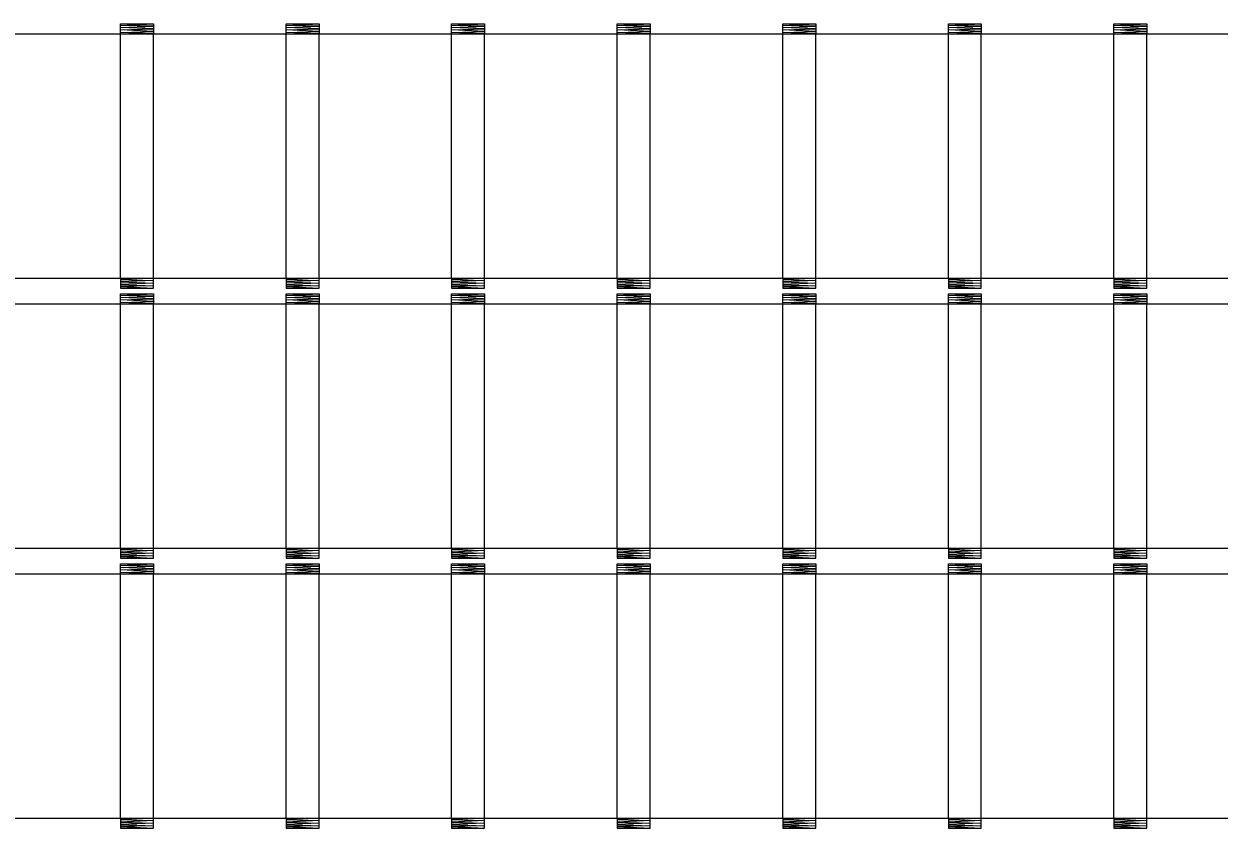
# Model space of a CAD drawing. Extents: x 2087776 to 2104538, y 970919 to 982612.
# Drawn here: x 2099468.8 to 2099683, y 980147.4 to 980291.4 of the extents above; entities that cross this region are included whole.
import ezdxf

# ---------------------------------------------------------------- set-up
doc = ezdxf.new("R2010")
doc.units = 0
doc.layers.add('1', color=7, linetype='Continuous')

msp = doc.modelspace()

# ---------------------------------------------------------------- linework, layer by layer
at = {"layer": '1'}
for p, q in [((2099486.11, 980291.45), (2099492.02, 980291.45)), ((2099515.78, 980291.45), (2099521.69, 980291.45)), ((2099545.45, 980291.45), (2099551.36, 980291.45)), ((2099575.13, 980291.45), (2099581.03, 980291.45)), ((2099604.8, 980291.45), (2099610.7, 980291.45)), ((2099634.47, 980291.45), (2099640.37, 980291.45)), ((2099664.14, 980291.45), (2099670.05, 980291.45)), ((2099132.22, 980289.69), (2099816.23, 980289.69)), ((2099486.11, 980245.9), (2099486.11, 980289.69)), ((2099492.02, 980245.9), (2099492.02, 980289.69)), ((2099515.78, 980245.9), (2099515.78, 980289.69)), ((2099521.69, 980245.9), (2099521.69, 980289.69)), ((2099545.45, 980245.9), (2099545.45, 980289.69)), ((2099551.36, 980245.9), (2099551.36, 980289.69)), ((2099575.13, 980245.9), (2099575.13, 980289.69)), ((2099581.03, 980245.9), (2099581.03, 980289.69)), ((2099604.8, 980245.9), (2099604.8, 980289.69)), ((2099610.7, 980245.9), (2099610.7, 980289.69)), ((2099634.47, 980245.9), (2099634.47, 980289.69)), ((2099640.37, 980245.9), (2099640.37, 980289.69)), ((2099664.14, 980245.9), (2099664.14, 980289.69)), ((2099670.05, 980245.9), (2099670.05, 980289.69)), ((2099132.22, 980245.9), (2099816.23, 980245.9)), ((2099486.11, 980244.14), (2099492.02, 980244.14)), ((2099486.11, 980243.09), (2099492.02, 980243.09)), ((2099515.78, 980244.14), (2099521.69, 980244.14)), ((2099515.78, 980243.09), (2099521.69, 980243.09)), ((2099545.45, 980244.14), (2099551.36, 980244.14)), ((2099545.45, 980243.09), (2099551.36, 980243.09)), ((2099575.13, 980244.14), (2099581.03, 980244.14)), ((2099575.13, 980243.09), (2099581.03, 980243.09)), ((2099604.8, 980244.14), (2099610.7, 980244.14)), ((2099604.8, 980243.09), (2099610.7, 980243.09)), ((2099634.47, 980244.14), (2099640.37, 980244.14)), ((2099634.47, 980243.09), (2099640.37, 980243.09)), ((2099664.14, 980244.14), (2099670.05, 980244.14)), ((2099664.14, 980243.09), (2099670.05, 980243.09)), ((2099132.22, 980241.32), (2099816.23, 980241.32)), ((2099486.11, 980197.52), (2099486.11, 980241.32)), ((2099492.02, 980197.52), (2099492.02, 980241.32)), ((2099515.78, 980197.52), (2099515.78, 980241.32)), ((2099521.69, 980197.52), (2099521.69, 980241.32)), ((2099545.45, 980197.52), (2099545.45, 980241.32)), ((2099551.36, 980197.52), (2099551.36, 980241.32)), ((2099575.13, 980197.52), (2099575.13, 980241.32)), ((2099581.03, 980197.52), (2099581.03, 980241.32)), ((2099604.8, 980197.52), (2099604.8, 980241.32)), ((2099610.7, 980197.52), (2099610.7, 980241.32)), ((2099634.47, 980197.52), (2099634.47, 980241.32)), ((2099640.37, 980197.52), (2099640.37, 980241.32)), ((2099664.14, 980197.52), (2099664.14, 980241.32)), ((2099670.05, 980197.52), (2099670.05, 980241.32)), ((2099132.22, 980197.52), (2099816.23, 980197.52)), ((2099486.11, 980195.76), (2099492.02, 980195.76)), ((2099486.11, 980194.7), (2099492.02, 980194.7)), ((2099515.78, 980195.76), (2099521.69, 980195.76)), ((2099515.78, 980194.7), (2099521.69, 980194.7)), ((2099545.45, 980195.76), (2099551.36, 980195.76)), ((2099545.45, 980194.7), (2099551.36, 980194.7)), ((2099575.13, 980195.76), (2099581.03, 980195.76)), ((2099575.13, 980194.7), (2099581.03, 980194.7)), ((2099604.8, 980195.76), (2099610.7, 980195.76)), ((2099604.8, 980194.7), (2099610.7, 980194.7)), ((2099634.47, 980195.76), (2099640.37, 980195.76)), ((2099634.47, 980194.7), (2099640.37, 980194.7)), ((2099664.14, 980195.76), (2099670.05, 980195.76)), ((2099664.14, 980194.7), (2099670.05, 980194.7)), ((2099132.22, 980192.94), (2099816.23, 980192.94)), ((2099486.11, 980149.15), (2099486.11, 980192.94)), ((2099492.02, 980149.15), (2099492.02, 980192.94)), ((2099515.78, 980149.15), (2099515.78, 980192.94)), ((2099521.69, 980149.15), (2099521.69, 980192.94)), ((2099545.45, 980149.15), (2099545.45, 980192.94)), ((2099551.36, 980149.15), (2099551.36, 980192.94)), ((2099575.13, 980149.15), (2099575.13, 980192.94)), ((2099581.03, 980149.15), (2099581.03, 980192.94)), ((2099604.8, 980149.15), (2099604.8, 980192.94)), ((2099610.7, 980149.15), (2099610.7, 980192.94)), ((2099634.47, 980149.15), (2099634.47, 980192.94)), ((2099640.37, 980149.15), (2099640.37, 980192.94)), ((2099664.14, 980149.15), (2099664.14, 980192.94)), ((2099670.05, 980149.15), (2099670.05, 980192.94)), ((2099132.22, 980149.15), (2099816.23, 980149.15)), ((2099486.11, 980147.39), (2099492.02, 980147.39)), ((2099515.78, 980147.39), (2099521.69, 980147.39)), ((2099545.45, 980147.39), (2099551.36, 980147.39)), ((2099575.13, 980147.39), (2099581.03, 980147.39)), ((2099604.8, 980147.39), (2099610.7, 980147.39)), ((2099634.47, 980147.39), (2099640.37, 980147.39)), ((2099664.14, 980147.39), (2099670.05, 980147.39))]:
    msp.add_line(p, q, dxfattribs=at)
for points in [[(2099486.11, 980289.69), (2099486.11, 980291.45), (2099492.02, 980291.45), (2099492.02, 980289.69), (2099486.11, 980289.93), (2099492.02, 980290.09), (2099486.12, 980290.37), (2099492.02, 980290.59), (2099486.11, 980290.81), (2099492.02, 980291.04), (2099486.11, 980291.17), (2099492.02, 980291.45)], [(2099515.78, 980289.69), (2099515.78, 980291.45), (2099521.69, 980291.45), (2099521.69, 980289.69), (2099515.78, 980289.93), (2099521.69, 980290.09), (2099515.79, 980290.37), (2099521.69, 980290.59), (2099515.78, 980290.81), (2099521.69, 980291.04), (2099515.78, 980291.17), (2099521.69, 980291.45)], [(2099545.45, 980289.69), (2099545.45, 980291.45), (2099551.36, 980291.45), (2099551.36, 980289.69), (2099545.45, 980289.93), (2099551.36, 980290.09), (2099545.46, 980290.37), (2099551.36, 980290.59), (2099545.45, 980290.81), (2099551.36, 980291.04), (2099545.45, 980291.17), (2099551.36, 980291.45)], [(2099575.13, 980289.69), (2099575.13, 980291.45), (2099581.03, 980291.45), (2099581.03, 980289.69), (2099575.13, 980289.93), (2099581.03, 980290.09), (2099575.13, 980290.37), (2099581.03, 980290.59), (2099575.13, 980290.81), (2099581.03, 980291.04), (2099575.13, 980291.17), (2099581.03, 980291.45)], [(2099604.8, 980289.69), (2099604.8, 980291.45), (2099610.7, 980291.45), (2099610.7, 980289.69), (2099604.8, 980289.93), (2099610.7, 980290.09), (2099604.81, 980290.37), (2099610.7, 980290.59), (2099604.8, 980290.81), (2099610.7, 980291.04), (2099604.8, 980291.17), (2099610.7, 980291.45)], [(2099634.47, 980289.69), (2099634.47, 980291.45), (2099640.37, 980291.45), (2099640.37, 980289.69), (2099634.47, 980289.93), (2099640.37, 980290.09), (2099634.48, 980290.37), (2099640.37, 980290.59), (2099634.47, 980290.81), (2099640.37, 980291.04), (2099634.47, 980291.17), (2099640.37, 980291.45)], [(2099664.14, 980289.69), (2099664.14, 980291.45), (2099670.05, 980291.45), (2099670.05, 980289.69), (2099664.14, 980289.93), (2099670.05, 980290.09), (2099664.15, 980290.37), (2099670.05, 980290.59), (2099664.14, 980290.81), (2099670.05, 980291.04), (2099664.14, 980291.17), (2099670.05, 980291.45)], [(2099486.11, 980245.9), (2099486.11, 980244.14), (2099492.02, 980244.14), (2099492.02, 980245.9), (2099486.11, 980245.67), (2099492.02, 980245.5), (2099486.12, 980245.22), (2099492.02, 980245.01), (2099486.11, 980244.78), (2099492.02, 980244.55), (2099486.11, 980244.42), (2099492.02, 980244.14)], [(2099515.78, 980245.9), (2099515.78, 980244.14), (2099521.69, 980244.14), (2099521.69, 980245.9), (2099515.78, 980245.67), (2099521.69, 980245.5), (2099515.79, 980245.22), (2099521.69, 980245.01), (2099515.78, 980244.78), (2099521.69, 980244.55), (2099515.78, 980244.42), (2099521.69, 980244.14)], [(2099545.45, 980245.9), (2099545.45, 980244.14), (2099551.36, 980244.14), (2099551.36, 980245.9), (2099545.45, 980245.67), (2099551.36, 980245.5), (2099545.46, 980245.22), (2099551.36, 980245.01), (2099545.45, 980244.78), (2099551.36, 980244.55), (2099545.45, 980244.42), (2099551.36, 980244.14)], [(2099575.13, 980245.9), (2099575.13, 980244.14), (2099581.03, 980244.14), (2099581.03, 980245.9), (2099575.13, 980245.67), (2099581.03, 980245.5), (2099575.13, 980245.22), (2099581.03, 980245.01), (2099575.13, 980244.78), (2099581.03, 980244.55), (2099575.13, 980244.42), (2099581.03, 980244.14)], [(2099604.8, 980245.9), (2099604.8, 980244.14), (2099610.7, 980244.14), (2099610.7, 980245.9), (2099604.8, 980245.67), (2099610.7, 980245.5), (2099604.81, 980245.22), (2099610.7, 980245.01), (2099604.8, 980244.78), (2099610.7, 980244.55), (2099604.8, 980244.42), (2099610.7, 980244.14)], [(2099634.47, 980245.9), (2099634.47, 980244.14), (2099640.37, 980244.14), (2099640.37, 980245.9), (2099634.47, 980245.67), (2099640.37, 980245.5), (2099634.48, 980245.22), (2099640.37, 980245.01), (2099634.47, 980244.78), (2099640.37, 980244.55), (2099634.47, 980244.42), (2099640.37, 980244.14)], [(2099664.14, 980245.9), (2099664.14, 980244.14), (2099670.05, 980244.14), (2099670.05, 980245.9), (2099664.14, 980245.67), (2099670.05, 980245.5), (2099664.15, 980245.22), (2099670.05, 980245.01), (2099664.14, 980244.78), (2099670.05, 980244.55), (2099664.14, 980244.42), (2099670.05, 980244.14)], [(2099486.11, 980241.33), (2099486.11, 980243.09), (2099492.02, 980243.09), (2099492.02, 980241.33), (2099486.11, 980241.57), (2099492.02, 980241.73), (2099486.12, 980242.01), (2099492.02, 980242.23), (2099486.11, 980242.45), (2099492.02, 980242.68), (2099486.11, 980242.81), (2099492.02, 980243.09)], [(2099515.78, 980241.33), (2099515.78, 980243.09), (2099521.69, 980243.09), (2099521.69, 980241.33), (2099515.78, 980241.57), (2099521.69, 980241.73), (2099515.79, 980242.01), (2099521.69, 980242.23), (2099515.78, 980242.45), (2099521.69, 980242.68), (2099515.78, 980242.81), (2099521.69, 980243.09)], [(2099545.45, 980241.33), (2099545.45, 980243.09), (2099551.36, 980243.09), (2099551.36, 980241.33), (2099545.45, 980241.57), (2099551.36, 980241.73), (2099545.46, 980242.01), (2099551.36, 980242.23), (2099545.45, 980242.45), (2099551.36, 980242.68), (2099545.45, 980242.81), (2099551.36, 980243.09)], [(2099575.13, 980241.33), (2099575.13, 980243.09), (2099581.03, 980243.09), (2099581.03, 980241.33), (2099575.13, 980241.57), (2099581.03, 980241.73), (2099575.13, 980242.01), (2099581.03, 980242.23), (2099575.13, 980242.45), (2099581.03, 980242.68), (2099575.13, 980242.81), (2099581.03, 980243.09)], [(2099604.8, 980241.33), (2099604.8, 980243.09), (2099610.7, 980243.09), (2099610.7, 980241.33), (2099604.8, 980241.57), (2099610.7, 980241.73), (2099604.81, 980242.01), (2099610.7, 980242.23), (2099604.8, 980242.45), (2099610.7, 980242.68), (2099604.8, 980242.81), (2099610.7, 980243.09)], [(2099634.47, 980241.33), (2099634.47, 980243.09), (2099640.37, 980243.09), (2099640.37, 980241.33), (2099634.47, 980241.57), (2099640.37, 980241.73), (2099634.48, 980242.01), (2099640.37, 980242.23), (2099634.47, 980242.45), (2099640.37, 980242.68), (2099634.47, 980242.81), (2099640.37, 980243.09)], [(2099664.14, 980241.33), (2099664.14, 980243.09), (2099670.05, 980243.09), (2099670.05, 980241.33), (2099664.14, 980241.57), (2099670.05, 980241.73), (2099664.15, 980242.01), (2099670.05, 980242.23), (2099664.14, 980242.45), (2099670.05, 980242.68), (2099664.14, 980242.81), (2099670.05, 980243.09)], [(2099486.11, 980197.52), (2099486.11, 980195.76), (2099492.02, 980195.76), (2099492.02, 980197.52), (2099486.11, 980197.28), (2099492.02, 980197.12), (2099486.12, 980196.84), (2099492.02, 980196.62), (2099486.11, 980196.39), (2099492.02, 980196.17), (2099486.11, 980196.04), (2099492.02, 980195.76)], [(2099515.78, 980197.52), (2099515.78, 980195.76), (2099521.69, 980195.76), (2099521.69, 980197.52), (2099515.78, 980197.28), (2099521.69, 980197.12), (2099515.79, 980196.84), (2099521.69, 980196.62), (2099515.78, 980196.39), (2099521.69, 980196.17), (2099515.78, 980196.04), (2099521.69, 980195.76)], [(2099545.45, 980197.52), (2099545.45, 980195.76), (2099551.36, 980195.76), (2099551.36, 980197.52), (2099545.45, 980197.28), (2099551.36, 980197.12), (2099545.46, 980196.84), (2099551.36, 980196.62), (2099545.45, 980196.39), (2099551.36, 980196.17), (2099545.45, 980196.04), (2099551.36, 980195.76)], [(2099575.13, 980197.52), (2099575.13, 980195.76), (2099581.03, 980195.76), (2099581.03, 980197.52), (2099575.13, 980197.28), (2099581.03, 980197.12), (2099575.13, 980196.84), (2099581.03, 980196.62), (2099575.13, 980196.39), (2099581.03, 980196.17), (2099575.13, 980196.04), (2099581.03, 980195.76)], [(2099604.8, 980197.52), (2099604.8, 980195.76), (2099610.7, 980195.76), (2099610.7, 980197.52), (2099604.8, 980197.28), (2099610.7, 980197.12), (2099604.81, 980196.84), (2099610.7, 980196.62), (2099604.8, 980196.39), (2099610.7, 980196.17), (2099604.8, 980196.04), (2099610.7, 980195.76)], [(2099634.47, 980197.52), (2099634.47, 980195.76), (2099640.37, 980195.76), (2099640.37, 980197.52), (2099634.47, 980197.28), (2099640.37, 980197.12), (2099634.48, 980196.84), (2099640.37, 980196.62), (2099634.47, 980196.39), (2099640.37, 980196.17), (2099634.47, 980196.04), (2099640.37, 980195.76)], [(2099664.14, 980197.52), (2099664.14, 980195.76), (2099670.05, 980195.76), (2099670.05, 980197.52), (2099664.14, 980197.28), (2099670.05, 980197.12), (2099664.15, 980196.84), (2099670.05, 980196.62), (2099664.14, 980196.39), (2099670.05, 980196.17), (2099664.14, 980196.04), (2099670.05, 980195.76)], [(2099486.11, 980192.94), (2099486.11, 980194.7), (2099492.02, 980194.7), (2099492.02, 980192.94), (2099486.11, 980193.18), (2099492.02, 980193.34), (2099486.12, 980193.63), (2099492.02, 980193.84), (2099486.11, 980194.07), (2099492.02, 980194.29), (2099486.11, 980194.43), (2099492.02, 980194.7)], [(2099515.78, 980192.94), (2099515.78, 980194.7), (2099521.69, 980194.7), (2099521.69, 980192.94), (2099515.78, 980193.18), (2099521.69, 980193.34), (2099515.79, 980193.63), (2099521.69, 980193.84), (2099515.78, 980194.07), (2099521.69, 980194.29), (2099515.78, 980194.43), (2099521.69, 980194.7)], [(2099545.45, 980192.94), (2099545.45, 980194.7), (2099551.36, 980194.7), (2099551.36, 980192.94), (2099545.45, 980193.18), (2099551.36, 980193.34), (2099545.46, 980193.63), (2099551.36, 980193.84), (2099545.45, 980194.07), (2099551.36, 980194.29), (2099545.45, 980194.43), (2099551.36, 980194.7)], [(2099575.13, 980192.94), (2099575.13, 980194.7), (2099581.03, 980194.7), (2099581.03, 980192.94), (2099575.13, 980193.18), (2099581.03, 980193.34), (2099575.13, 980193.63), (2099581.03, 980193.84), (2099575.13, 980194.07), (2099581.03, 980194.29), (2099575.13, 980194.43), (2099581.03, 980194.7)], [(2099604.8, 980192.94), (2099604.8, 980194.7), (2099610.7, 980194.7), (2099610.7, 980192.94), (2099604.8, 980193.18), (2099610.7, 980193.34), (2099604.81, 980193.63), (2099610.7, 980193.84), (2099604.8, 980194.07), (2099610.7, 980194.29), (2099604.8, 980194.43), (2099610.7, 980194.7)], [(2099634.47, 980192.94), (2099634.47, 980194.7), (2099640.37, 980194.7), (2099640.37, 980192.94), (2099634.47, 980193.18), (2099640.37, 980193.34), (2099634.48, 980193.63), (2099640.37, 980193.84), (2099634.47, 980194.07), (2099640.37, 980194.29), (2099634.47, 980194.43), (2099640.37, 980194.7)], [(2099664.14, 980192.94), (2099664.14, 980194.7), (2099670.05, 980194.7), (2099670.05, 980192.94), (2099664.14, 980193.18), (2099670.05, 980193.34), (2099664.15, 980193.63), (2099670.05, 980193.84), (2099664.14, 980194.07), (2099670.05, 980194.29), (2099664.14, 980194.43), (2099670.05, 980194.7)], [(2099486.11, 980149.15), (2099486.11, 980147.39), (2099492.02, 980147.39), (2099492.02, 980149.15), (2099486.11, 980148.91), (2099492.02, 980148.75), (2099486.12, 980148.47), (2099492.02, 980148.25), (2099486.11, 980148.03), (2099492.02, 980147.8), (2099486.11, 980147.67), (2099492.02, 980147.39)], [(2099515.78, 980149.15), (2099515.78, 980147.39), (2099521.69, 980147.39), (2099521.69, 980149.15), (2099515.78, 980148.91), (2099521.69, 980148.75), (2099515.79, 980148.47), (2099521.69, 980148.25), (2099515.78, 980148.03), (2099521.69, 980147.8), (2099515.78, 980147.67), (2099521.69, 980147.39)], [(2099545.45, 980149.15), (2099545.45, 980147.39), (2099551.36, 980147.39), (2099551.36, 980149.15), (2099545.45, 980148.91), (2099551.36, 980148.75), (2099545.46, 980148.47), (2099551.36, 980148.25), (2099545.45, 980148.03), (2099551.36, 980147.8), (2099545.45, 980147.67), (2099551.36, 980147.39)], [(2099575.13, 980149.15), (2099575.13, 980147.39), (2099581.03, 980147.39), (2099581.03, 980149.15), (2099575.13, 980148.91), (2099581.03, 980148.75), (2099575.13, 980148.47), (2099581.03, 980148.25), (2099575.13, 980148.03), (2099581.03, 980147.8), (2099575.13, 980147.67), (2099581.03, 980147.39)], [(2099604.8, 980149.15), (2099604.8, 980147.39), (2099610.7, 980147.39), (2099610.7, 980149.15), (2099604.8, 980148.91), (2099610.7, 980148.75), (2099604.81, 980148.47), (2099610.7, 980148.25), (2099604.8, 980148.03), (2099610.7, 980147.8), (2099604.8, 980147.67), (2099610.7, 980147.39)], [(2099634.47, 980149.15), (2099634.47, 980147.39), (2099640.37, 980147.39), (2099640.37, 980149.15), (2099634.47, 980148.91), (2099640.37, 980148.75), (2099634.48, 980148.47), (2099640.37, 980148.25), (2099634.47, 980148.03), (2099640.37, 980147.8), (2099634.47, 980147.67), (2099640.37, 980147.39)], [(2099664.14, 980149.15), (2099664.14, 980147.39), (2099670.05, 980147.39), (2099670.05, 980149.15), (2099664.14, 980148.91), (2099670.05, 980148.75), (2099664.15, 980148.47), (2099670.05, 980148.25), (2099664.14, 980148.03), (2099670.05, 980147.8), (2099664.14, 980147.67), (2099670.05, 980147.39)]]:
    msp.add_lwpolyline(points, dxfattribs=at)

doc.saveas('drawing.dxf')
